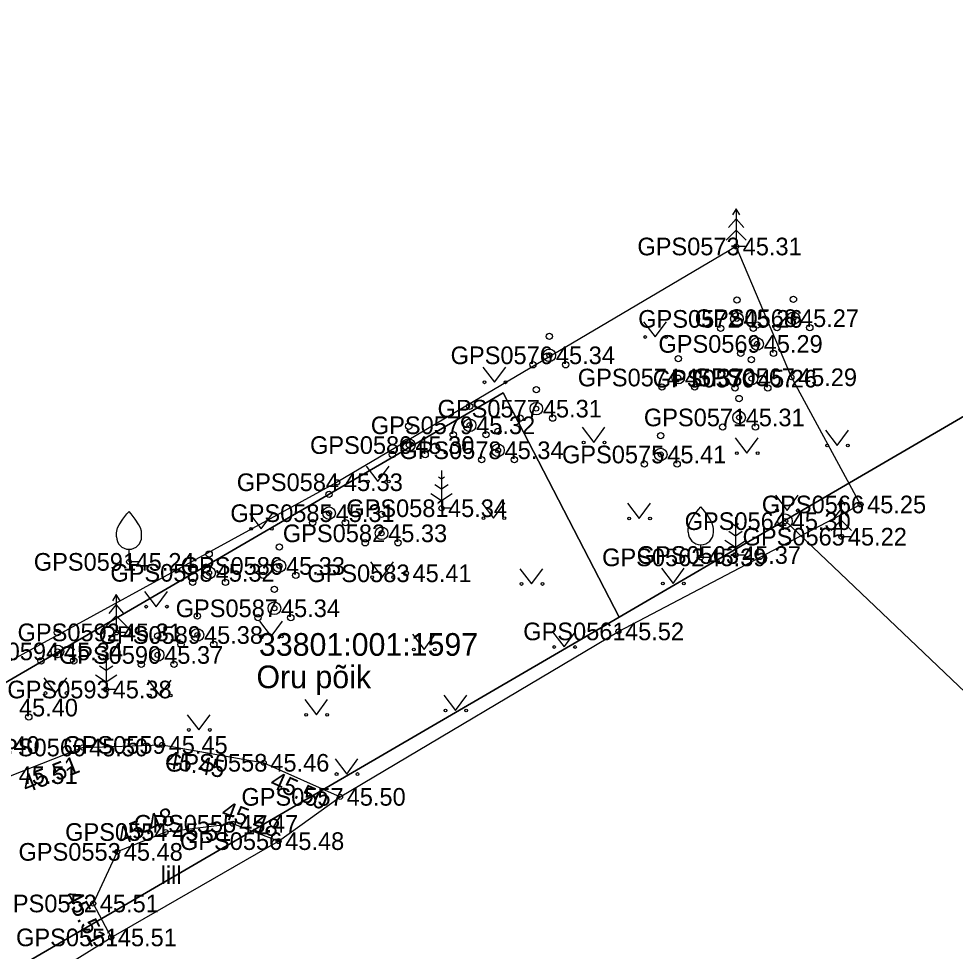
# Model space of a CAD drawing. Extents: x 551623 to 559850, y 6561220 to 6567135.
# Drawn here: x 557249.31 to 557286.49, y 6565602.18 to 6565639.19 of the extents above; entities that cross this region are included whole.
import ezdxf

# ---------------------------------------------------------------- set-up
doc = ezdxf.new("R2010")
doc.units = 0
for name, color, linetype in [('HALJASTUS', 7, 'Continuous'), ('KORGUS-EH2000', 7, 'Continuous'), ('MOOTKORG-EH2000', 7, 'Continuous'), ('MOOTMPUNKT', 7, 'Continuous'), ('MOOTNR', 7, 'Continuous'), ('MOOTPIIR', 7, 'Continuous'), ('PIIR', 7, 'Continuous'), ('PIIRIMLEITUD', 7, 'Continuous'), ('PUU', 7, 'Continuous'), ('TEE', 7, 'Continuous')]:
    doc.layers.add(name, color=color, linetype=linetype)

msp = doc.modelspace()

# ---------------------------------------------------------------- linework, layer by layer
at = {"layer": 'HALJASTUS'}
for p, q in [((557274.115, 6565627.165), (557274.579, 6565626.558)), ((557274.579, 6565626.558), (557275.024, 6565627.165)), ((557267.739, 6565625.367), (557268.203, 6565624.76)), ((557268.203, 6565624.76), (557268.648, 6565625.367)), ((557271.676, 6565622.976), (557272.139, 6565622.37)), ((557272.139, 6565622.37), (557272.585, 6565622.976)), ((557281.339, 6565622.86), (557281.803, 6565622.254)), ((557281.803, 6565622.254), (557282.248, 6565622.86)), ((557277.755, 6565622.558), (557278.218, 6565621.951)), ((557278.218, 6565621.951), (557278.664, 6565622.558)), ((557263.109, 6565621.428), (557263.573, 6565620.821)), ((557263.573, 6565620.821), (557264.018, 6565621.428)), ((557279.35, 6565620.285), (557279.814, 6565619.678)), ((557279.814, 6565619.678), (557280.259, 6565620.285)), ((557267.696, 6565619.978), (557268.16, 6565619.371)), ((557268.16, 6565619.371), (557268.605, 6565619.978)), ((557273.482, 6565619.961), (557273.946, 6565619.354)), ((557273.946, 6565619.354), (557274.391, 6565619.961)), ((557258.471, 6565619.552), (557258.935, 6565618.946)), ((557258.935, 6565618.946), (557259.38, 6565619.552)), ((557263.282, 6565617.631), (557263.745, 6565617.024)), ((557263.745, 6565617.024), (557264.191, 6565617.631)), ((557269.209, 6565617.364), (557269.673, 6565616.757)), ((557269.673, 6565616.757), (557270.118, 6565617.364)), ((557274.822, 6565617.384), (557275.285, 6565616.777)), ((557275.285, 6565616.777), (557275.731, 6565617.384)), ((557254.305, 6565616.463), (557254.768, 6565615.856)), ((557254.768, 6565615.856), (557255.214, 6565616.463)), ((557258.867, 6565615.284), (557259.33, 6565614.677)), ((557259.33, 6565614.677), (557259.776, 6565615.284)), ((557264.937, 6565614.767), (557265.4, 6565614.16)), ((557265.4, 6565614.16), (557265.846, 6565614.767)), ((557270.504, 6565614.863), (557270.968, 6565614.256)), ((557270.968, 6565614.256), (557271.413, 6565614.863)), ((557250.314, 6565613.036), (557250.777, 6565612.429)), ((557250.777, 6565612.429), (557251.223, 6565613.036)), ((557254.452, 6565612.936), (557254.915, 6565612.33)), ((557254.915, 6565612.33), (557255.361, 6565612.936)), ((557266.186, 6565612.341), (557266.65, 6565611.735)), ((557266.65, 6565611.735), (557267.095, 6565612.341)), ((557260.664, 6565612.17), (557261.127, 6565611.564)), ((557261.127, 6565611.564), (557261.573, 6565612.17)), ((557256.004, 6565611.57), (557256.467, 6565610.963)), ((557256.467, 6565610.963), (557256.913, 6565611.57)), ((557261.868, 6565609.82), (557262.332, 6565609.214)), ((557262.332, 6565609.214), (557262.777, 6565609.82))]:
    msp.add_line(p, q, dxfattribs=at)
for centre in [(557274.178, 6565626.558), (557275.007, 6565626.558), (557267.802, 6565624.76), (557268.631, 6565624.76), (557271.738, 6565622.37), (557272.567, 6565622.37), (557277.817, 6565621.951), (557278.646, 6565621.951), (557281.402, 6565622.254), (557282.23, 6565622.254), (557263.172, 6565620.821), (557264.001, 6565620.821), (557279.413, 6565619.678), (557280.242, 6565619.678), (557267.759, 6565619.371), (557268.587, 6565619.371), (557273.545, 6565619.354), (557274.373, 6565619.354), (557258.534, 6565618.946), (557259.362, 6565618.946), (557263.344, 6565617.024), (557264.173, 6565617.024), (557269.272, 6565616.757), (557270.101, 6565616.757), (557274.884, 6565616.777), (557275.713, 6565616.777), (557254.367, 6565615.856), (557255.196, 6565615.856), (557258.929, 6565614.677), (557259.758, 6565614.677), (557264.999, 6565614.16), (557265.828, 6565614.16), (557270.567, 6565614.256), (557271.395, 6565614.256), (557250.376, 6565612.429), (557251.205, 6565612.429), (557254.514, 6565612.33), (557255.343, 6565612.33), (557260.726, 6565611.564), (557261.555, 6565611.564), (557266.249, 6565611.735), (557267.077, 6565611.735), (557256.066, 6565610.963), (557256.895, 6565610.963), (557261.931, 6565609.214), (557262.759, 6565609.214)]:
    msp.add_circle(centre, 0.055, dxfattribs=at)
at = {"layer": 'KORGUS-EH2000'}
for centre in [(557277.791, 6565630.15), (557279.988, 6565624.96), (557274.798, 6565621.895), (557261.958, 6565620.794), (557282.731, 6565619.912), (557264.685, 6565617.18), (557273.12, 6565614.874), (557255.003, 6565610.368), (557262.07, 6565608.308), (557259.63, 6565606.552), (557253.222, 6565606.125), (557252.985, 6565602.73)]:
    msp.add_circle(centre, 0.1, dxfattribs=at)
at = {"layer": 'MOOTMPUNKT'}
for centre in [(557277.791, 6565630.15), (557277.824, 6565627.277), (557280.066, 6565627.305), (557278.625, 6565626.284), (557270.376, 6565625.831), (557275.495, 6565624.949), (557278.398, 6565624.906), (557279.988, 6565624.96), (557269.858, 6565623.714), (557277.909, 6565623.365), (557267.21, 6565623.054), (557264.795, 6565622.268), (557268.338, 6565622.063), (557274.798, 6565621.895), (557261.958, 6565620.794), (557266.093, 6565619.763), (557282.731, 6565619.912), (557261.632, 6565619.566), (557279.737, 6565619.25), (557263.716, 6565618.767), (557281.967, 6565618.633), (557276.391, 6565617.813), (557277.764, 6565617.905), (557253.689, 6565617.634), (557259.66, 6565617.473), (557256.869, 6565617.199), (557264.685, 6565617.18), (557259.461, 6565615.792), (557253.185, 6565614.837), (557273.12, 6565614.874), (557256.405, 6565614.732), (557250.846, 6565614.08), (557254.825, 6565613.94), (557252.78, 6565612.568), (557255.003, 6565610.368), (557251.842, 6565610.267), (557259.039, 6565609.66), (557262.07, 6565608.308), (557257.805, 6565607.24), (557255.144, 6565606.913), (557259.63, 6565606.552), (557253.222, 6565606.125), (557252.27, 6565604.077), (557252.985, 6565602.73)]:
    msp.add_circle(centre, 0.1, dxfattribs=at)
at = {"layer": 'MOOTPIIR'}
msp.add_lwpolyline([(557226.743, 6565560.798), (557232.03, 6565580.807), (557234.37, 6565588.965), (557235.515, 6565590.934), (557237.193, 6565594.422), (557245.531, 6565598.112), (557252.985, 6565602.73), (557259.63, 6565606.552), (557262.07, 6565608.308), (557273.12, 6565614.874), (557282.731, 6565619.912), (557279.988, 6565624.96), (557277.791, 6565630.15), (557261.958, 6565620.794), (557245.259, 6565611.672), (557238.338, 6565608.339), (557241.893, 6565622.366), (557245.555, 6565636.1), (557248.099, 6565643.924)], dxfattribs=at)
at = {"layer": 'PIIR'}
for points in [[(557315.29, 6565585.43), (557279.72, 6565619.27), (557358.74, 6565665.3), (557359.39, 6565665.68), (557361.06, 6565661), (557372.29, 6565643.82), (557382.82, 6565631.3), (557383.51, 6565630.62), (557381, 6565628.95)], [(557277.21, 6565560.2), (557233.99, 6565592.65), (557273.15, 6565615.44), (557279.72, 6565619.27), (557315.29, 6565585.43)]]:
    msp.add_lwpolyline(points, close=True, dxfattribs=at)
for points in [[(557358.74, 6565665.3), (557279.72, 6565619.27), (557273.15, 6565615.44), (557268.54, 6565624.34), (557237.1, 6565606.05), (557239.6, 6565616.81), (557243.52, 6565632.96), (557247.16, 6565644.8)], [(557247.16, 6565644.8), (557243.52, 6565632.96), (557239.6, 6565616.81), (557237.1, 6565606.05), (557268.54, 6565624.34), (557273.15, 6565615.44), (557233.99, 6565592.65), (557220.72, 6565535.64), (557217.51, 6565539.84), (557210.7, 6565548.72), (557215.43, 6565552.43), (557216.16, 6565551.43), (557232.31, 6565621.12), (557235.81, 6565635.09), (557239.68, 6565647.67)]]:
    msp.add_lwpolyline(points, dxfattribs=at)
at = {"layer": 'PIIRIMLEITUD'}
msp.add_circle((557279.737, 6565619.25), 0.285, dxfattribs=at)
at = {"layer": 'PUU'}
for p, q in [((557277.791, 6565631.65), (557277.641, 6565631.4)), ((557277.941, 6565631.4), (557277.791, 6565631.65)), ((557277.791, 6565631.65), (557277.791, 6565630.15)), ((557277.791, 6565631.25), (557277.491, 6565630.9)), ((557278.091, 6565630.9), (557277.791, 6565631.25)), ((557277.791, 6565630.8), (557277.391, 6565630.4)), ((557278.191, 6565630.4), (557277.791, 6565630.8)), ((557278.151, 6565630.15), (557277.791, 6565630.15)), ((557266.093, 6565621.263), (557266.093, 6565619.763)), ((557266.093, 6565620.913), (557265.969, 6565620.996)), ((557266.218, 6565620.996), (557266.093, 6565620.913)), ((557266.093, 6565620.513), (557265.827, 6565620.691)), ((557266.36, 6565620.691), (557266.093, 6565620.513)), ((557265.669, 6565620.353), (557266.093, 6565620.07)), ((557266.093, 6565620.07), (557266.518, 6565620.353)), ((557281.967, 6565620.133), (557281.817, 6565619.883)), ((557282.117, 6565619.883), (557281.967, 6565620.133)), ((557281.967, 6565620.133), (557281.967, 6565618.633)), ((557266.453, 6565619.763), (557266.093, 6565619.763)), ((557281.967, 6565619.733), (557281.667, 6565619.383)), ((557282.267, 6565619.383), (557281.967, 6565619.733)), ((557277.764, 6565619.405), (557277.764, 6565617.905)), ((557277.764, 6565619.055), (557277.639, 6565619.138)), ((557277.888, 6565619.138), (557277.764, 6565619.055)), ((557281.967, 6565619.283), (557281.567, 6565618.883)), ((557282.367, 6565618.883), (557281.967, 6565619.283)), ((557277.764, 6565618.655), (557277.497, 6565618.833)), ((557278.03, 6565618.833), (557277.764, 6565618.655)), ((557282.327, 6565618.633), (557281.967, 6565618.633)), ((557276.391, 6565617.813), (557276.391, 6565618.313)), ((557277.339, 6565618.495), (557277.764, 6565618.212)), ((557277.764, 6565618.212), (557278.188, 6565618.495)), ((557253.689, 6565617.634), (557253.689, 6565618.134)), ((557278.123, 6565617.905), (557277.764, 6565617.905)), ((557254.089, 6565617.634), (557253.689, 6565617.634)), ((557276.791, 6565617.813), (557276.391, 6565617.813)), ((557253.185, 6565616.337), (557253.035, 6565616.087)), ((557253.335, 6565616.087), (557253.185, 6565616.337)), ((557253.185, 6565616.337), (557253.185, 6565614.837)), ((557253.185, 6565615.936), (557252.885, 6565615.587)), ((557253.485, 6565615.587), (557253.185, 6565615.936)), ((557253.185, 6565615.486), (557252.785, 6565615.087)), ((557253.585, 6565615.087), (557253.185, 6565615.486)), ((557253.545, 6565614.837), (557253.185, 6565614.837)), ((557252.78, 6565613.718), (557252.655, 6565613.801)), ((557252.78, 6565614.068), (557252.78, 6565612.568)), ((557252.904, 6565613.801), (557252.78, 6565613.718)), ((557252.78, 6565613.318), (557252.513, 6565613.496)), ((557253.046, 6565613.496), (557252.78, 6565613.318)), ((557252.356, 6565613.157), (557252.78, 6565612.874)), ((557252.78, 6565612.874), (557253.204, 6565613.157)), ((557253.14, 6565612.568), (557252.78, 6565612.568))]:
    msp.add_line(p, q, dxfattribs=at)
for points in [[(557275.891, 6565618.813), (557275.891, 6565618.963), (557275.901, 6565619.028), (557275.936, 6565619.158), (557275.996, 6565619.278), (557276.141, 6565619.513), (557276.301, 6565619.718), (557276.391, 6565619.813)], [(557276.891, 6565618.813), (557276.891, 6565618.963), (557276.881, 6565619.028), (557276.846, 6565619.158), (557276.786, 6565619.278), (557276.641, 6565619.513), (557276.481, 6565619.718), (557276.391, 6565619.813)], [(557253.189, 6565618.634), (557253.189, 6565618.784), (557253.199, 6565618.849), (557253.234, 6565618.979), (557253.294, 6565619.099), (557253.439, 6565619.334), (557253.599, 6565619.539), (557253.689, 6565619.634)], [(557254.189, 6565618.634), (557254.189, 6565618.784), (557254.179, 6565618.849), (557254.144, 6565618.979), (557254.084, 6565619.099), (557253.939, 6565619.334), (557253.779, 6565619.539), (557253.689, 6565619.634)]]:
    msp.add_lwpolyline(points, dxfattribs=at)
for centre, radius in [((557277.824, 6565628.027), 0.125), ((557280.066, 6565628.055), 0.125), ((557280.066, 6565627.305), 0.25), ((557277.824, 6565627.277), 0.25), ((557277.174, 6565626.902), 0.125), ((557278.474, 6565626.902), 0.125), ((557278.625, 6565627.034), 0.125), ((557279.416, 6565626.93), 0.125), ((557280.716, 6565626.93), 0.125), ((557270.376, 6565626.581), 0.125), ((557278.625, 6565626.284), 0.25), ((557270.376, 6565625.831), 0.25), ((557275.495, 6565625.699), 0.125), ((557277.975, 6565625.909), 0.125), ((557278.398, 6565625.656), 0.125), ((557279.275, 6565625.909), 0.125), ((557269.726, 6565625.456), 0.125), ((557271.026, 6565625.456), 0.125), ((557275.495, 6565624.949), 0.25), ((557278.398, 6565624.906), 0.25), ((557269.858, 6565624.464), 0.125), ((557274.845, 6565624.574), 0.125), ((557276.145, 6565624.574), 0.125), ((557277.748, 6565624.531), 0.125), ((557279.048, 6565624.531), 0.125), ((557277.909, 6565624.115), 0.125), ((557267.21, 6565623.804), 0.125), ((557269.858, 6565623.714), 0.25), ((557269.208, 6565623.339), 0.125), ((557270.508, 6565623.339), 0.125), ((557277.909, 6565623.365), 0.25), ((557264.795, 6565623.018), 0.125), ((557267.21, 6565623.054), 0.25), ((557277.259, 6565622.99), 0.125), ((557278.559, 6565622.99), 0.125), ((557266.56, 6565622.679), 0.125), ((557267.86, 6565622.679), 0.125), ((557268.338, 6565622.813), 0.125), ((557274.798, 6565622.645), 0.125), ((557264.795, 6565622.268), 0.25), ((557264.145, 6565621.893), 0.125), ((557265.445, 6565621.893), 0.125), ((557268.338, 6565622.063), 0.25), ((557274.798, 6565621.895), 0.25), ((557267.688, 6565621.688), 0.125), ((557268.988, 6565621.688), 0.125), ((557274.148, 6565621.52), 0.125), ((557275.448, 6565621.52), 0.125), ((557261.632, 6565620.316), 0.125), ((557261.632, 6565619.566), 0.25), ((557263.716, 6565619.517), 0.125), ((557260.982, 6565619.191), 0.125), ((557262.282, 6565619.191), 0.125), ((557263.716, 6565618.767), 0.25), ((557259.66, 6565618.223), 0.125), ((557263.066, 6565618.392), 0.125), ((557264.366, 6565618.392), 0.125), ((557256.869, 6565617.949), 0.125), ((557259.66, 6565617.473), 0.25), ((557256.869, 6565617.199), 0.25), ((557259.01, 6565617.098), 0.125), ((557260.31, 6565617.098), 0.125), ((557256.219, 6565616.824), 0.125), ((557257.519, 6565616.824), 0.125), ((557259.461, 6565616.542), 0.125), ((557259.461, 6565615.792), 0.25), ((557256.405, 6565615.482), 0.125), ((557258.811, 6565615.417), 0.125), ((557260.111, 6565615.417), 0.125), ((557250.846, 6565614.83), 0.125), ((557256.405, 6565614.732), 0.25), ((557254.825, 6565614.69), 0.125), ((557250.846, 6565614.08), 0.25), ((557254.825, 6565613.94), 0.25), ((557255.755, 6565614.357), 0.125), ((557257.055, 6565614.357), 0.125), ((557250.196, 6565613.705), 0.125), ((557251.496, 6565613.705), 0.125), ((557254.175, 6565613.565), 0.125), ((557255.475, 6565613.565), 0.125), ((557249.71, 6565611.476), 0.125)]:
    msp.add_circle(centre, radius, dxfattribs=at)
for centre in [(557253.689, 6565618.634), (557276.391, 6565618.813)]:
    msp.add_arc(centre, 0.5, 180, 0, dxfattribs=at)
at = {"layer": 'TEE'}
for points in [[(557212.77, 6565543.567), (557214.58, 6565544.448), (557215.973, 6565546.356), (557217.081, 6565550.023), (557220.227, 6565562.985), (557221.475, 6565570.114), (557224.221, 6565582.625), (557225.413, 6565590.016), (557228.429, 6565600.116), (557229.743, 6565603.685), (557230.125, 6565607.263), (557231.922, 6565613.779), (557233.029, 6565613.436), (557233.514, 6565609.814), (557234.31, 6565606.246), (557234.948, 6565604.777), (557236.542, 6565603.51), (557239.354, 6565604.872), (557243.725, 6565606.519), (557249.048, 6565609.17), (557251.842, 6565610.267), (557255.003, 6565610.368), (557259.039, 6565609.66), (557262.07, 6565608.308)], [(557259.63, 6565606.552), (557257.805, 6565607.24), (557255.144, 6565606.913), (557253.222, 6565606.125), (557252.27, 6565604.077), (557252.985, 6565602.73)]]:
    msp.add_lwpolyline(points, dxfattribs=at)

# ---------------------------------------------------------------- texts
at = {"layer": 'HALJASTUS'}
msp.add_text('lill', height=0.7, dxfattribs=at).set_placement((557254.946, 6565604.85))
at = {"layer": 'KORGUS-EH2000'}
for s, p in [(' 45.31', (557277.791, 6565629.8)), (' 45.29', (557279.988, 6565624.61)), (' 45.41', (557274.798, 6565621.545)), (' 45.33', (557261.958, 6565620.444)), (' 45.25', (557282.731, 6565619.562)), (' 45.41', (557264.685, 6565616.83)), (' 45.52', (557273.12, 6565614.524))]:
    msp.add_text(s, height=0.7, dxfattribs=at).set_placement(p)
for s, rotation, p in [(' 45.45', 350.0505, (557254.852, 6565609.506)), (' 45.51', 21.4279, (557249.367, 6565608.356)), (' 45.50', 335.959, (557259.004, 6565608.822)), (' 45.48', 22.3059, (557253.155, 6565606.287)), (' 45.48', 339.3281, (557257.068, 6565607.602)), (' 45.51', 297.9662, (557250.992, 6565604.62))]:
    msp.add_text(s, height=0.7, rotation=rotation, dxfattribs=at).set_placement(p)
at = {"layer": 'MOOTKORG-EH2000'}
for s, p in [(' 45.31', (557277.791, 6565629.8)), (' 45.26', (557277.824, 6565626.927)), (' 45.27', (557280.066, 6565626.955)), (' 45.29', (557278.625, 6565625.934)), (' 45.34', (557270.376, 6565625.481)), (' 45.37', (557275.495, 6565624.599)), (' 45.29', (557279.988, 6565624.61)), (' 45.26', (557278.398, 6565624.556)), (' 45.31', (557269.858, 6565623.364)), (' 45.31', (557277.909, 6565623.015)), (' 45.32', (557267.21, 6565622.704)), (' 45.30', (557264.795, 6565621.918)), (' 45.34', (557268.338, 6565621.713)), (' 45.41', (557274.798, 6565621.545)), (' 45.33', (557261.958, 6565620.444)), (' 45.34', (557266.093, 6565619.413)), (' 45.25', (557282.731, 6565619.562)), (' 45.31', (557261.632, 6565619.216)), (' 45.30', (557279.737, 6565618.9)), (' 45.33', (557263.716, 6565618.417)), (' 45.22', (557281.967, 6565618.283)), (' 45.37', (557277.764, 6565617.555)), (' 45.24', (557253.689, 6565617.284)), (' 45.39', (557276.391, 6565617.463)), (' 45.32', (557256.869, 6565616.849)), (' 45.33', (557259.66, 6565617.123)), (' 45.41', (557264.685, 6565616.83)), (' 45.34', (557259.461, 6565615.441)), (' 45.31', (557253.185, 6565614.486)), (' 45.38', (557256.405, 6565614.382)), (' 45.52', (557273.12, 6565614.524)), (' 45.34', (557250.846, 6565613.73)), (' 45.37', (557254.825, 6565613.59)), (' 45.38', (557252.78, 6565612.218)), (' 45.40', (557249.06, 6565611.501)), (' 45.40', (557247.536, 6565610.015)), (' 45.50', (557251.842, 6565609.917)), (' 45.45', (557255.003, 6565610.018)), (' 45.46', (557259.039, 6565609.31)), (' 45.51', (557249.048, 6565608.82)), (' 45.50', (557262.07, 6565607.958)), (' 45.47', (557257.805, 6565606.89)), (' 45.51', (557255.144, 6565606.563)), (' 45.48', (557259.63, 6565606.201)), (' 45.48', (557253.222, 6565605.775)), (' 45.51', (557252.27, 6565603.727)), (' 45.51', (557252.985, 6565602.38))]:
    msp.add_text(s, height=0.7, dxfattribs=at).set_placement(p)
at = {"layer": 'MOOTNR'}
for s, p in [('GPS0573 ', (557273.871, 6565629.8)), ('GPS0572 ', (557273.904, 6565626.927)), ('GPS0568 ', (557276.146, 6565626.955)), ('GPS0569 ', (557274.706, 6565625.934)), ('GPS0576 ', (557266.456, 6565625.481)), ('GPS0574 ', (557271.505, 6565624.599)), ('GPS0567 ', (557276.068, 6565624.61)), ('GPS0570 ', (557274.479, 6565624.556)), ('GPS0577 ', (557265.938, 6565623.364)), ('GPS0571 ', (557274.129, 6565623.015)), ('GPS0579 ', (557263.29, 6565622.704)), ('GPS0580 ', (557260.875, 6565621.918)), ('GPS0578 ', (557264.418, 6565621.713)), ('GPS0575 ', (557270.878, 6565621.545)), ('GPS0584 ', (557257.968, 6565620.444)), ('GPS0581 ', (557262.314, 6565619.413)), ('GPS0566 ', (557278.811, 6565619.562)), ('GPS0585 ', (557257.713, 6565619.216)), ('GPS0564 ', (557275.747, 6565618.9)), ('GPS0582 ', (557259.797, 6565618.417)), ('GPS0565 ', (557278.047, 6565618.283)), ('GPS0563 ', (557273.844, 6565617.555)), ('GPS0591 ', (557249.909, 6565617.284)), ('GPS0562 ', (557272.471, 6565617.463)), ('GPS0588 ', (557252.949, 6565616.849)), ('GPS0586 ', (557255.74, 6565617.123)), ('GPS0583 ', (557260.766, 6565616.83)), ('GPS0587 ', (557255.542, 6565615.441)), ('GPS0592 ', (557249.265, 6565614.486)), ('GPS0589 ', (557252.485, 6565614.382)), ('GPS0561 ', (557269.34, 6565614.524)), ('GPS0594 ', (557246.856, 6565613.73)), ('GPS0590 ', (557250.905, 6565613.59)), ('GPS0593 ', (557248.86, 6565612.218)), ('GPS0560 ', (557247.923, 6565609.917)), ('GPS0559 ', (557251.083, 6565610.018)), ('GPS0558 ', (557255.119, 6565609.31)), ('GPS0557 ', (557258.151, 6565607.958)), ('GPS0555 ', (557253.885, 6565606.89)), ('GPS0554 ', (557251.154, 6565606.563)), ('GPS0556 ', (557255.711, 6565606.201)), ('GPS0553 ', (557249.302, 6565605.775)), ('GPS0552 ', (557248.35, 6565603.727)), ('GPS0551 ', (557249.205, 6565602.38))]:
    msp.add_text(s, height=0.7, dxfattribs=at).set_placement(p)
at = {"layer": 'PIIR'}
for s, p in [('33801:001:1597', (557258.848, 6565613.907)), ('Oru põik', (557258.749, 6565612.621))]:
    msp.add_text(s, height=0.9, dxfattribs=at).set_placement(p)

doc.saveas('drawing.dxf')
